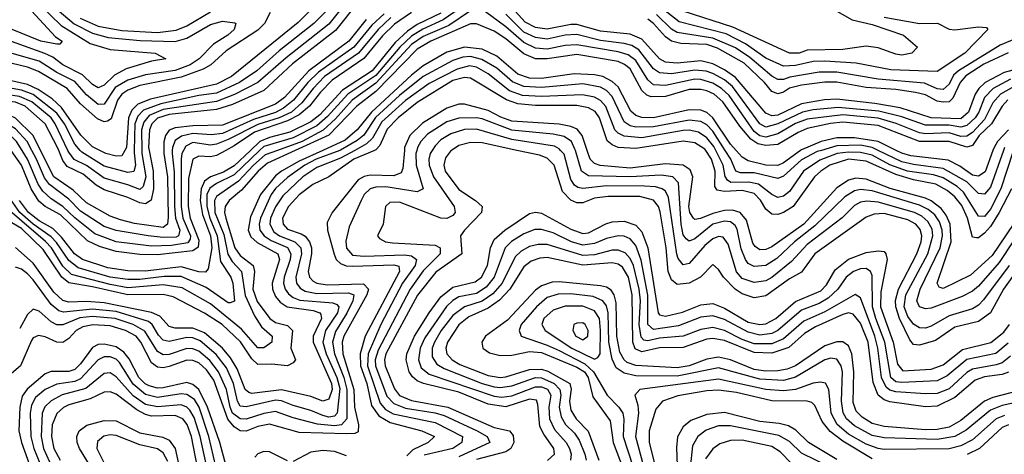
# Model space of a CAD drawing. Header units: inches. Extents: x 501365 to 657855, y 482276 to 547543.
# Tile 428 of 656: x 564884 to 568217, y 528970 to 530443. Entities that reach past the tile are written whole.
import ezdxf

# ---------------------------------------------------------------- set-up
doc = ezdxf.new("R2010")
doc.units = ezdxf.units.IN
doc.header["$MEASUREMENT"] = 0
doc.layers.add('A5562', color=7, linetype='Continuous')
doc.layers.add('A5563', color=7, linetype='Continuous')

msp = doc.modelspace()

# ---------------------------------------------------------------- linework, layer by layer
at = {"layer": 'A5562', "color": 5}
for points, elevation in [([(565816.9, 530000), (565723, 529957), (565691.3, 529930), (565634.5, 529865.5), (565592.9, 529830), (565579.9, 529810), (565577, 529790), (565581.4, 529770), (565612.1, 529670), (565630, 529643.5), (565674.4, 529610), (565678.5, 529590), (565673.6, 529530), (565687.4, 529487.4), (565730.1, 529430), (565750, 529416.3), (565790, 529406.9), (565807.6, 529390), (565801.9, 529330), (565817.6, 529290), (565810, 529279.9), (565790, 529270), (565735.9, 529275.9), (565690, 529274.1), (565670, 529294.1), (565631, 529351), (565569.7, 529409.7), (565510, 529448.9), (565403.6, 529503.6), (565370, 529511.3), (565250, 529510.1), (565130, 529538.1), (565050, 529551.1), (565026.5, 529570), (564963.8, 529663.8), (564890, 529734.8), (564810, 529782.1)], 2880), ([(565756.8, 530000), (565715.1, 529984.9), (565675.4, 529950), (565624.6, 529895.4), (565550, 529843.6), (565543.3, 529830), (565544.4, 529790), (565574.7, 529714.7), (565588.3, 529648.3), (565603.2, 529623.2), (565635.1, 529590), (565647.7, 529507.7), (565678.8, 529438.8), (565702.2, 529402.2), (565738.4, 529370), (565737.5, 529350), (565710, 529330.8), (565690, 529330.7), (565634.7, 529394.7), (565530, 529479.6), (565433.8, 529533.8), (565370, 529543.9), (565250, 529534.7), (565190, 529545.3), (565059.7, 529579.7), (565030, 529607.5), (564991.2, 529670), (564971.6, 529691.6), (564810, 529828.7)], 2860), ([(565696, 530000), (565610, 529916.9), (565550, 529888.3), (565527.7, 529872.3), (565517.8, 529850), (565517.7, 529810), (565527.7, 529770), (565552.2, 529710), (565563.1, 529623.1), (565598.5, 529570), (565605, 529550), (565610.6, 529489.4), (565596.3, 529483.7), (565590, 529483.7), (565515.4, 529535.4), (565430, 529573.2), (565373, 529573), (565290, 529562.2), (565250, 529562.3), (565190, 529570.4), (565082.3, 529602.3), (565050, 529626.3), (565008.1, 529688.1), (564990, 529707.6), (564930, 529749.6), (564884.4, 529790), (564828.5, 529868.5)], 2840), ([(566085.2, 530000), (566015, 529970), (565930, 529910.2), (565876, 529884), (565830, 529848.9), (565793.5, 529810), (565774, 529770), (565775.6, 529750), (565790, 529733.3), (565836.7, 529716.7), (565850, 529708.8), (565864.8, 529690), (565871.7, 529670), (565871.9, 529650), (565860.8, 529590), (565865, 529570), (565877.3, 529557.3), (565890, 529549.7), (565924.9, 529544.9), (566048.2, 529548.2), (566064.6, 529530), (566058.9, 529510), (565981.4, 529370), (565976.1, 529350), (565978.1, 529310), (566015, 529190), (566017.1, 529130), (566030.4, 529069.6), (566030, 529045.9), (566018.9, 529041.1), (565990, 529039.7), (565830, 529044.3), (565730, 529072.5), (565690, 529064.8), (565650, 529048.6), (565630, 529049.7), (565610, 529062.7), (565589, 529089), (565540.8, 529220.8), (565516.2, 529256.2), (565490, 529279.5), (565470, 529288.4), (565450, 529289.2), (565390, 529267.3), (565370, 529262.8), (565350, 529265), (565330, 529279.9), (565294.3, 529350), (565278.4, 529370), (565242.5, 529390), (565190, 529405.3), (565131.3, 529408.7), (565097.6, 529402.4), (565074.5, 529390), (565050, 529362.6), (565030, 529349), (565010, 529350.5), (564970, 529368.6), (564947.1, 529372.9), (564930, 529364.9), (564924, 529356), (564886.9, 529270), (564840.5, 529230)], 2980), ([(565581.6, 530000), (565550, 529982.5), (565530, 529978), (565490, 529980.1), (565470, 529970), (565454.9, 529905.1), (565454, 529810), (565461.3, 529770), (565490, 529696.1), (565487.7, 529672.3), (565470, 529659.7), (565350, 529646.4), (565290, 529647.2), (565210, 529657.4), (565154.5, 529674.5), (565113.5, 529693.5), (565021.5, 529781.5), (564969.8, 529809.8), (564948.3, 529828.3), (564922.4, 529870), (564890, 529950), (564854.9, 530000)], 2780), ([(565910.3, 530000), (565830, 529963.6), (565770.5, 529930), (565750, 529913.4), (565699.5, 529850), (565665.1, 529774.9), (565657.4, 529730), (565666.7, 529706.7), (565687.9, 529687.9), (565758.3, 529650), (565763.2, 529630), (565738.5, 529550), (565739.5, 529530), (565750, 529504.3), (565765.6, 529485.6), (565789.9, 529469.9), (565877.3, 529457.3), (565900.1, 529450), (565903.3, 529443.3), (565905.3, 529430), (565877.3, 529370), (565877, 529350), (565939.2, 529210), (565941.5, 529190), (565930, 529157.1), (565910, 529149.9), (565870, 529166.5), (565770, 529188.3), (565670, 529176.2), (565660, 529180), (565646.7, 529190), (565619.6, 529259.6), (565597.2, 529297.2), (565570, 529330.2), (565510, 529381.4), (565470, 529397.1), (565410, 529397.2), (565390, 529403.3), (565357.8, 529437.8), (565330, 529451.1), (565170, 529483.4), (565110, 529488), (565050, 529485.9), (565030, 529491.1), (564999.3, 529519.3), (564930, 529617.9), (564870, 529670.6)], 2920), ([(565967.9, 530000), (565887.2, 529970), (565849.6, 529950), (565790, 529908.3), (565750, 529870.6), (565735.2, 529850), (565699.5, 529770), (565695.1, 529750), (565697.1, 529730), (565711, 529711), (565734.8, 529694.8), (565790.4, 529670.4), (565802, 529650), (565799.4, 529630), (565779.2, 529570), (565777.3, 529550), (565782.1, 529530), (565793.5, 529513.5), (565810, 529501.2), (565832.6, 529492.6), (565943.7, 529483.7), (565957.8, 529477.8), (565963.9, 529470), (565959.3, 529450), (565918.7, 529390), (565910.5, 529350), (565921.4, 529310), (565957.8, 529230), (565967.2, 529192.8), (565959, 529110), (565950, 529098.8), (565930, 529096.4), (565910, 529101.5), (565870, 529118.9), (565810, 529134.9), (565770, 529151.1), (565750, 529153.1), (565650, 529131.1), (565630, 529133.4), (565621, 529150), (565607.7, 529210), (565583.5, 529263.5), (565548.8, 529308.8), (565494.9, 529354.9), (565470, 529364.6), (565450, 529365.6), (565390, 529352.2), (565370, 529357.1), (565354, 529374), (565332.3, 529410), (565319.6, 529419.6), (565210, 529453.7), (565130, 529462.2), (565032.1, 529452.1), (565016.1, 529456.1), (564990, 529477.5), (564930, 529561.4), (564910, 529581.9), (564890, 529597.4), (564870, 529604)], 2940), ([(565665.4, 530000), (565610, 529947.5), (565574.1, 529925.9), (565529.5, 529910.5), (565510, 529895.3), (565498.5, 529870), (565494.7, 529830), (565503.1, 529783.1), (565529.3, 529710), (565533.8, 529670), (565521.8, 529598.2), (565512.5, 529587.4), (565490, 529588.1), (565430, 529605.8), (565310, 529591.1), (565250, 529591.3), (565182.3, 529602.3), (565096.6, 529630), (565069.1, 529649.1), (565025.9, 529705.9), (564995.7, 529735.7), (564950, 529761.3), (564913.2, 529790), (564883.4, 529830)], 2820), ([(566017.9, 530000), (565970, 529973.6), (565890, 529942), (565842.9, 529910), (565774.2, 529845.8), (565750, 529808.2), (565733.3, 529770), (565730.8, 529750), (565743.8, 529723.8), (565763.6, 529710), (565815.8, 529690), (565835.8, 529670), (565837.8, 529650), (565818.5, 529570), (565821, 529550), (565832.8, 529532.8), (565850, 529523.2), (565890, 529514.6), (565996.8, 529516.8), (566015.3, 529510), (566011.2, 529490), (565991.7, 529448.3), (565953.2, 529386.8), (565942.9, 529350), (565949.5, 529310), (565981.3, 529230), (565991, 529190), (565991.5, 529090), (565973.5, 529070), (565950, 529066.6), (565891.7, 529071.7), (565810, 529093.4), (565750, 529114.9), (565710, 529108.1), (565650, 529089.6), (565630, 529090.1), (565604.2, 529110), (565596, 529130), (565584.1, 529190), (565557.4, 529250), (565527.7, 529287.7), (565490, 529319.4), (565470, 529328), (565450, 529328.8), (565390, 529307.8), (565370, 529307.1), (565350, 529318.1), (565307.1, 529387.1), (565268.3, 529410), (565206.6, 529430), (565130, 529436.8), (565087.3, 529432.7), (565030, 529409.2), (565010, 529408.8), (564990, 529419), (564950, 529455.3), (564930, 529461.9), (564910, 529443.6), (564883.8, 529396.2)], 2960), ([(565438, 530000), (565432.4, 529990), (565430.5, 529970), (565430.8, 529810), (565436.2, 529770), (565462.3, 529710), (565460.7, 529699.3), (565453.2, 529686.8), (565397.9, 529677.9), (565330, 529676), (565210, 529690.5), (565137.7, 529717.7), (565070, 529771.3), (565030.3, 529810.3), (564990, 529836.1), (564962.2, 529862.2), (564946, 529886), (564910.2, 529970.2), (564891.9, 530000)], 2760), ([(565400.5, 530000), (565400, 529990), (565406.5, 529926.5), (565407.8, 529810), (565411.4, 529770), (565426.4, 529730), (565421.8, 529710), (565413.6, 529706.4), (565370, 529704.6), (565319.2, 529710), (565210, 529728), (565170, 529742), (565090, 529794.5), (565050, 529834.8), (564984.4, 529884.4), (564967.5, 529907.5), (564941.3, 529970), (564925.1, 530000)], 2740), ([(565371.8, 530000), (565371.9, 529990), (565384.5, 529910), (565386.4, 529773.6), (565384.6, 529750), (565370, 529738.5), (565272.1, 529752.1), (565224.8, 529764.8), (565190, 529777.5), (565110, 529822), (565065.4, 529865.4), (564999.1, 529910), (564954.6, 530000)], 2720), ([(565321.8, 530000), (565335.3, 529930), (565336.8, 529870), (565328.9, 529831.1), (565310, 529819.3), (565290, 529822.1), (565250, 529840.2), (565170, 529866.3), (565142.5, 529882.5), (565099, 529919), (565045.1, 529945.1), (565030, 529965.9), (565016.1, 530000)], 2680), ([(565297, 530000), (565297.1, 529990), (565310.7, 529910), (565302.2, 529877.8), (565290, 529867.2), (565250, 529883.6), (565170, 529905.4), (565110, 529948.5), (565068.7, 529968.7), (565050, 529993.5), (565046.9, 530000)], 2660), ([(565271.6, 530000), (565271.4, 529991.4), (565275.5, 529950), (565270, 529928.6), (565250, 529924.9), (565170, 529946.6), (565094, 529994), (565088.6, 530000)], 2640), ([(565239.7, 530000), (565230, 529982.1), (565210, 529980.4), (565175.7, 529990), (565155.2, 530000)], 2620), ([(566186.1, 530000), (566180.9, 529939.1), (566175.7, 529924.3), (566150, 529914.1), (566070, 529916.2), (566050, 529911.8), (566030, 529900.5), (565941.7, 529790), (565924.7, 529755.3), (565925.9, 529730), (565947.9, 529647.9), (565955.4, 529630), (565970, 529616.4), (565988.9, 529608.9), (566010, 529607.1), (566150, 529612.7), (566167.3, 529607.3), (566169.5, 529590), (566053.7, 529370), (566036.2, 529310), (566038, 529270), (566058.9, 529210), (566075.4, 529135.4), (566100.2, 529100.2), (566138.3, 529078.3), (566244.8, 529050), (566288.1, 529030), (566266.8, 529010), (566214.5, 528985.5), (566194.8, 528965.3)], 3020), ([(566227.8, 530000), (566224.9, 529990), (566225.5, 529950), (566250, 529869.7), (566230, 529859.2), (566123.7, 529876.3), (566090, 529875.8), (566070, 529869.5), (566050.1, 529850), (566039.7, 529830), (565999.3, 529740.7), (565987.6, 529692.4), (565990, 529668.9), (566010, 529645.3), (566050, 529641.2), (566186.2, 529646.2), (566210, 529642.4), (566226.8, 529630), (566222.4, 529610), (566180.2, 529550), (566106.9, 529410), (566064, 529310), (566061.8, 529270), (566103.8, 529143.8), (566122.1, 529122.1), (566147.7, 529107.7), (566290, 529077.4), (566382.7, 529030), (566380.3, 529010), (566350.1, 528990), (566252.9, 528967.1)], 3040), ([(566280, 530000), (566273.7, 529990), (566268.6, 529970), (566269.6, 529950), (566285.2, 529910), (566355, 529810), (566358.5, 529790), (566350, 529779.3), (566330, 529769.3), (566309.3, 529770.7), (566170, 529824.6), (566137.1, 529822.9), (566122.6, 529810), (566114.2, 529750), (566095.5, 529710), (566101.9, 529701.9), (566122, 529690), (566146.2, 529686.2), (566290, 529678.3), (566306.9, 529670), (566306.8, 529650), (566250, 529592), (566205.9, 529530), (566097.5, 529322.5), (566087, 529290), (566088.1, 529270), (566127.3, 529167.3), (566150, 529141.8), (566190, 529126), (566290, 529110.3), (566321.1, 529101.1), (566432.8, 529050), (566466.3, 529030), (566475.1, 529010), (566370, 528962)], 3060), ([(566345.5, 530000), (566342.2, 529997.8), (566325.1, 529974.9), (566319.6, 529950), (566324.6, 529930), (566370, 529867), (566427, 529830), (566449.5, 529810), (566447.5, 529790), (566390.1, 529730), (566376.5, 529710), (566380.3, 529650), (566292.3, 529587.7), (566231, 529509), (566123.3, 529310), (566118.5, 529290), (566120.9, 529270), (566152.5, 529192.5), (566170, 529169.2), (566210, 529152.4), (566333.1, 529130), (566490, 529061.3), (566541.6, 529050), (566554.1, 529034.1), (566556.9, 529010), (566546.9, 528990), (566530, 528978.8), (566430, 528952.2)], 3080), ([(568270.9, 529609.1), (568213.9, 529530), (568170, 529450), (568130, 529420.1), (568050, 529400.8), (567983.8, 529356.2), (567930, 529340.1), (567910, 529342.4), (567897.8, 529357.8), (567862.7, 529430), (567849.5, 529470), (567849, 529491.1), (567859.3, 529530), (567920.7, 529650), (567935.8, 529690), (567937.8, 529710), (567932.1, 529732.1), (567917.8, 529750), (567890, 529765), (567810, 529786.1), (567776.1, 529783.9), (567750, 529774), (567576.2, 529650), (567530, 529587.8), (567490, 529564.7), (567410, 529507.4), (567370, 529500.4), (567330, 529513.8), (567306, 529530), (567266.3, 529570), (567250, 529595.9), (567230, 529613.3), (567188.4, 529570), (567150.1, 529550), (567110, 529545.9), (567090, 529560.9), (567079.2, 529590), (567072.2, 529670), (567052, 529792), (567046.1, 529810), (567030, 529831), (566983.4, 529843.4), (566876.2, 529843.8), (566830, 529837.7), (566790, 529822.5), (566770, 529821.9), (566750, 529831.4), (566720.9, 529860.9), (566693.1, 529950), (566670, 529973.8), (566643.3, 529983.3), (566566.4, 530000)], 3080), ([(568233.7, 529610), (568146.4, 529493.6), (568130, 529475.6), (568110, 529462.5), (568030, 529439.1), (567970, 529404.4), (567950, 529397.9), (567930, 529398.6), (567910, 529410.9), (567890, 529436.8), (567877.8, 529470), (567883.8, 529510), (567958.1, 529650), (567975.3, 529710), (567972.6, 529732.6), (567958.7, 529758.7), (567937.5, 529777.5), (567912.6, 529790), (567790, 529824.5), (567752.1, 529827.9), (567730, 529824.2), (567710, 529813.7), (567668.1, 529771.9), (567550, 529680.6), (567496.9, 529623.1), (567430, 529568.9), (567410, 529558.4), (567370, 529551.8), (567330, 529565.4), (567310, 529588.7), (567282.3, 529682.3), (567265.4, 529705.4), (567250, 529708.6), (567230, 529700.1), (567202.8, 529677.2), (567150, 529616.5), (567130, 529611.9), (567113.5, 529633.5), (567108.6, 529648.6), (567080.1, 529840.1), (567070, 529861.5), (567058.3, 529870), (567036.5, 529876.5), (566998.9, 529878.9), (566870, 529879.6), (566790, 529870.6), (566773.9, 529873.9), (566762.2, 529882.2), (566750, 529901.1), (566726.7, 529986.7), (566715, 530000)], 3060), ([(568298.7, 529770), (568199.5, 529620.5), (568130, 529539.9), (568110, 529522.6), (568075, 529505), (567970, 529465.3), (567950, 529462.9), (567930, 529469.5), (567921.2, 529490), (567932.1, 529530), (568000.3, 529670), (568007.6, 529710), (568006.5, 529730), (567997.8, 529757.8), (567981.6, 529781.6), (567959.8, 529799.8), (567930, 529814.3), (567770, 529863.2), (567730, 529867.7), (567710, 529863.3), (567677.4, 529842.6), (567576.2, 529743.8), (567506.3, 529690), (567446.9, 529633.1), (567410, 529610.2), (567370, 529606.2), (567350, 529616.8), (567340.8, 529630), (567326.8, 529666.8), (567313.1, 529733.1), (567306, 529746), (567290, 529757.8), (567270, 529760.6), (567230.1, 529750), (567170, 529700.4), (567150, 529691.9), (567140.2, 529700.2), (567130, 529713.8), (567123.2, 529750), (567114.3, 529890), (567094.7, 529910), (567055.8, 529915.8), (566950, 529910.3), (566810, 529914), (566786.2, 529930), (566764.9, 530000)], 3040), ([(568272.9, 529787.1), (568176, 529644), (568102.3, 529577.7), (568010, 529532.4), (567996.2, 529536.2), (567989.9, 529550), (568036.7, 529690), (568033.4, 529750), (568020.7, 529780.7), (568003.6, 529803.6), (567970, 529829.1), (567950, 529837.6), (567830.6, 529870.6), (567750, 529902.9), (567714.6, 529905.4), (567690, 529899.6), (567650, 529873.4), (567538.7, 529750), (567430, 529672.7), (567410, 529663.6), (567390, 529663.5), (567374, 529674), (567365.9, 529685.9), (567344, 529764), (567323.2, 529790), (567297.4, 529797.4), (567270, 529796.4), (567230, 529786.2), (567189, 529769), (567170, 529766.1), (567165.1, 529770), (567152.5, 529790), (567149.3, 529810), (567162.3, 529910), (567153.6, 529933.6), (567130, 529949.7), (567070, 529953.9), (566950, 529939.8), (566849.2, 529949.2), (566830, 529955.4), (566814.8, 529970), (566804.7, 530000)], 3020), ([(568241.7, 529870), (568199.3, 529790), (568170, 529741.7), (568150, 529719.1), (568130, 529703.6), (568123.4, 529703.4), (568110, 529705.9), (568092.5, 529770), (568072.9, 529812.9), (568050, 529843), (568024, 529864), (567985.2, 529885.2), (567910, 529899.7), (567850, 529918.7), (567750, 529963.5), (567690, 529970), (567626.2, 529950), (567595.5, 529930), (567575.1, 529910), (567501.9, 529810), (567470, 529789.5), (567450, 529783), (567430, 529783.5), (567410, 529800.3), (567391.7, 529831.7), (567370, 529854), (567330, 529863.6), (567270, 529860.2), (567244.7, 529864.7), (567237.7, 529877.7), (567238.6, 529930), (567226.1, 529970), (567206.3, 530000)], 2980), ([(568246.4, 529993.6), (568205.9, 529870), (568170, 529801.3), (568150, 529775.8), (568130, 529777.1), (568078.9, 529858.9), (568057.5, 529877.5), (568010, 529907), (567977.7, 529917.7), (567889.9, 529930), (567830, 529951.4), (567770, 529983.3), (567730, 529993.3), (567690, 529994.4), (567650.9, 529989.1), (567592.9, 529967.1), (567537.3, 529930), (567490, 529860.6), (567470, 529844.9), (567450, 529840.6), (567430, 529850.6), (567385.5, 529885.5), (567352, 529892), (567291, 529891), (567279.5, 529899.5), (567271.8, 529911.8), (567265.1, 529950), (567240.3, 530000)], 2960), ([(567598.4, 530000), (567584.1, 529995.9), (567530, 529968), (567470, 529913.1), (567450, 529904.6), (567370, 529923.4), (567324.1, 529924.1), (567308.5, 529930), (567291.6, 529970), (567272.3, 530000)], 2940), ([(567527.6, 530000), (567470, 529958), (567450, 529948.6), (567410, 529950), (567350, 529965.1), (567330, 529976.6), (567309.1, 530000)], 2920), ([(568214.2, 530000), (568170, 529874.9), (568150, 529851.1), (568130, 529854.3), (568090, 529893.7), (568010, 529939.2), (567910, 529951.9), (567870, 529961.4), (567790.5, 530000)], 2940), ([(568178.8, 530000), (568152.8, 529927.2), (568130, 529912.8), (568110, 529916.3), (568066.4, 529946.4), (568026.9, 529966.9), (567901.1, 529981.1), (567870, 529990.3), (567850.7, 530000)], 2920), ([(566670.8, 528949.2), (566693.9, 528970), (566692.6, 528990), (566658, 529038), (566644.6, 529064.6), (566638.5, 529138.5), (566633.2, 529153.2), (566610, 529156.6), (566530, 529130.4), (566470, 529140.4), (566370, 529180.4), (566251.3, 529210), (566230, 529219.3), (566213.1, 529233.1), (566202.3, 529250), (566192.1, 529290), (566194.7, 529310), (566220.6, 529370), (566270.3, 529449.7), (566310, 529503.6), (566350, 529536.3), (566425.3, 529554.7), (566447, 529570), (566468.1, 529610), (566477.5, 529670), (566490, 529697.5), (566526.1, 529730), (566610, 529786.1), (566630, 529790.9), (566650, 529787.2), (566750, 529732.8), (566790, 529718.8), (566810, 529721.1), (566868.4, 529751.6), (566890, 529757.6), (566930, 529759.7), (566970, 529746.7), (566990, 529724.1), (567010.1, 529670.1), (567045.8, 529450), (567050, 529442.7), (567070, 529438.4), (567127.7, 529452.3), (567190, 529476.2), (567230, 529481.6), (567270, 529464.8), (567350, 529418.2), (567390, 529410), (567410, 529412.5), (567443.8, 529430), (567510, 529488.4), (567595.9, 529524.1), (567615.1, 529544.9), (567644.7, 529595.3), (567690, 529631.2), (567750, 529653.7), (567790, 529659.4), (567810, 529657.1), (567816.6, 529650), (567820.4, 529630), (567798.9, 529521.1), (567798.3, 529470), (567840.5, 529350), (567855, 529275), (567873.4, 529253.4), (567970, 529258.8), (568010, 529273.6), (568075.1, 529324.9), (568171.5, 529348.5), (568215.7, 529384.3), (568235, 529410)], 3120), ([(568230, 529346.5), (568188.1, 529311.9), (568090, 529291.4), (568024.1, 529235.9), (567990, 529218.6), (567870, 529213.2), (567850, 529215.8), (567833.2, 529230), (567812.6, 529350), (567781.8, 529430), (567771.3, 529470), (567770, 529576.4), (567763.9, 529590), (567750, 529599.3), (567730, 529599), (567707.1, 529590), (567682.3, 529570), (567653.9, 529530), (567621.1, 529498.9), (567590, 529480.6), (567530, 529458), (567450.3, 529389.7), (567430, 529379.4), (567390, 529374.3), (567350, 529383.5), (567270, 529427), (567230, 529439.2), (567190, 529434.3), (567114.3, 529405.7), (567030, 529393.5), (567010.2, 529410.2), (567010.3, 529509.7), (566987.6, 529627.6), (566970, 529677.7), (566950, 529700.2), (566930, 529708.9), (566910, 529710.9), (566870, 529701.7), (566830, 529684), (566790, 529678.3), (566751.8, 529690), (566690, 529721.1), (566650, 529732.3), (566628.3, 529731.7), (566590, 529717.6), (566548.6, 529691.4), (566527, 529670), (566489.8, 529570), (566463.5, 529536.5), (566430, 529515.2), (566370, 529503.4), (566350, 529491.8), (566328.5, 529471.5), (566255.3, 529364.7), (566239.9, 529330), (566233.6, 529290), (566243.3, 529263.3), (566270, 529241.8), (566490, 529166.8), (566515.8, 529164.2), (566550, 529168.5), (566630, 529198.2), (566650, 529198.4), (566670.6, 529190.6), (566682, 529170), (566675.4, 529130), (566677.5, 529090), (566694.6, 529054.6), (566733.7, 529010), (566745.4, 528990), (566751, 528970), (566748.8, 528950)], 3140), ([(568237.7, 529302.3), (568210, 529280.3), (568190, 529272.8), (568110, 529259.1), (568090, 529247.5), (568030, 529192), (567990, 529176.3), (567950, 529174.6), (567850, 529181.7), (567830, 529187.4), (567817.2, 529197.2), (567801.9, 529230), (567788.9, 529330), (567778.5, 529370), (567730, 529500.2), (567711.8, 529511.8), (567610, 529452.6), (567538.4, 529421.6), (567470, 529361.4), (567430, 529344.1), (567370, 529344.9), (567330, 529359.3), (567270, 529389.6), (567230, 529400.1), (567190, 529393.3), (567130, 529370.9), (567050, 529364), (567010, 529354.6), (566996.8, 529356.8), (566987.5, 529367.5), (566981.5, 529410), (566985.4, 529490), (566980.9, 529530), (566961.3, 529610), (566950, 529634.2), (566933.1, 529653.1), (566910, 529662.2), (566890, 529661.9), (566830, 529646.1), (566790, 529643.4), (566670, 529681.2), (566638.6, 529681.4), (566610, 529674.6), (566581.2, 529658.8), (566561.1, 529638.9), (566517, 529550), (566486.1, 529513.9), (566450, 529489.1), (566389.3, 529470), (566350, 529441), (566310.9, 529390), (566287.7, 529350), (566280, 529330), (566280.1, 529300.1), (566295.7, 529275.7), (566320.6, 529260.6), (566450, 529209.9), (566490, 529199), (566510, 529196.8), (566550, 529202.6), (566630, 529230.9), (566650, 529229.6), (566693.1, 529210), (566712.4, 529190), (566716, 529170), (566710.4, 529130), (566716.6, 529096.6), (566731.6, 529071.6), (566761.6, 529041.6), (566777.9, 529017.9), (566797, 528970), (566801.1, 528950)], 3160), ([(568231, 529248.9), (568210, 529240.4), (568150, 529232.3), (568118.5, 529221.5), (568050, 529162.1), (567990, 529133.7), (567950, 529131.3), (567830, 529147.7), (567810, 529154.7), (567790.1, 529170.1), (567773.7, 529213.7), (567756.3, 529350), (567730, 529414.4), (567705.1, 529445.1), (567690, 529449.5), (567670, 529444.4), (567578.1, 529401.9), (567541, 529379), (567487.5, 529332.5), (567430, 529312.3), (567370, 529315.2), (567270, 529355.5), (567230, 529362.5), (567210, 529359.8), (567130, 529331.8), (567050, 529330.6), (566990, 529317.7), (566967, 529327), (566959.2, 529350), (566956.9, 529510), (566944.4, 529570), (566924.3, 529604.3), (566910, 529614.7), (566890, 529619), (566790, 529610.6), (566670, 529637.3), (566645, 529635), (566615.6, 529624.4), (566590, 529605), (566543.1, 529530), (566508.1, 529491.9), (566470, 529465.2), (566404.3, 529435.7), (566371, 529409), (566331.8, 529350), (566326.9, 529330), (566330.4, 529310), (566347.7, 529290), (566374.4, 529274.4), (566470, 529236.9), (566510, 529230.5), (566530, 529232.1), (566610, 529257.8), (566650, 529258.9), (566671.8, 529251.8), (566746.8, 529210), (566750.9, 529190.9), (566745.6, 529150), (566750, 529119.5), (566768.2, 529090), (566808.3, 529048.3), (566843.9, 528950)], 3180), ([(568270, 529186.6), (568177.9, 529162.2), (568150, 529150.2), (568070, 529084.5), (568030, 529062.4), (567990, 529054.3), (567950, 529052.9), (567810, 529064.5), (567770, 529074.8), (567735.5, 529095.5), (567715.9, 529115.9), (567705.9, 529145.9), (567707.7, 529250), (567700.6, 529310), (567690, 529337.3), (567670, 529351.5), (567650, 529351.1), (567610, 529337.5), (567510, 529270), (567481.5, 529258.5), (567450, 529252.6), (567410, 529251.3), (567370, 529257.8), (567290, 529290.7), (567250, 529299.3), (567210, 529292), (567150, 529269.8), (567110, 529263.1), (566970, 529270.9), (566940.9, 529280.9), (566930.2, 529290.2), (566915.8, 529315.8), (566905.1, 529370), (566903, 529483), (566896.4, 529510), (566886.3, 529526.3), (566870, 529536.8), (566850, 529540.6), (566710, 529554.7), (566686.3, 529553.7), (566650, 529541), (566630, 529526.3), (566535.5, 529424.5), (566460.8, 529370), (566448.3, 529350), (566451.6, 529330), (566474.1, 529314.1), (566510, 529304.5), (566550, 529305.7), (566610, 529318.2), (566650, 529314.9), (566770, 529265.5), (566795.7, 529250), (566808.4, 529230), (566824.3, 529164.3), (566883.1, 529083.1), (566893, 529010), (566923.7, 528930)], 3220), ([(568287.3, 529152.7), (568210, 529134.9), (568170, 529119.5), (568088.5, 529051.5), (568049.5, 529030), (567990, 529020.5), (567810, 529025.8), (567770, 529034.2), (567710, 529066.2), (567682.8, 529090), (567671.1, 529111.1), (567666, 529150), (567669.2, 529249.2), (567664.3, 529270), (567650, 529292.6), (567630, 529295.7), (567610, 529290.5), (567510, 529231.2), (567470, 529220.7), (567390, 529224.6), (567250, 529263.2), (567110, 529234.7), (566970, 529236.3), (566930, 529244.7), (566903, 529263), (566890, 529292.3), (566878.4, 529350), (566875.8, 529450), (566870, 529473.5), (566858.3, 529490), (566825.1, 529505.1), (566750, 529513.9), (566706.7, 529513.3), (566670, 529501.1), (566633, 529470), (566581.8, 529410), (566575, 529390), (566581.1, 529370), (566670, 529340.2), (566710, 529321.9), (566796.8, 529276.8), (566826.7, 529250), (566872.9, 529170), (566912.5, 529130), (566925.5, 529110), (566929.6, 529089.6), (566927.3, 529030), (566959.2, 528930)], 3240), ([(565582.6, 528930), (565561.3, 529010), (565520.1, 529130), (565490, 529189.7), (565470, 529206.5), (565450, 529212.9), (565370, 529195.5), (565350, 529194.7), (565322.2, 529202.2), (565308.9, 529208.9), (565287.5, 529230), (565253.9, 529293.9), (565236.6, 529316.6), (565210, 529334.4), (565170, 529343.5), (565150, 529341.9), (565130, 529331.8), (565090, 529276.9), (565070, 529257.8), (565050, 529251), (564990, 529250.5), (564970, 529242.6), (564909, 529191), (564892.5, 529167.5), (564884.4, 529130), (564881, 529050), (564890.4, 529010), (564925.6, 528910)], 3020), ([(565555.2, 528895.2), (565523.7, 529030), (565491.4, 529130), (565475.4, 529155.4), (565450, 529173), (565430, 529174.7), (565350, 529162.1), (565310, 529173.1), (565268.3, 529208.3), (565221.3, 529281.3), (565210, 529292), (565190, 529300.4), (565170, 529299.9), (565150, 529290.2), (565090, 529225.4), (565070, 529216.6), (565010, 529208), (564970.5, 529189.5), (564937.9, 529162.1), (564923.9, 529136.1), (564919.8, 529110), (564921.9, 529030), (564932, 528990), (564972.8, 528890)], 3040), ([(565529.9, 528869.9), (565494.8, 529030), (565474.5, 529094.5), (565459.6, 529119.6), (565450, 529129.9), (565430, 529137.4), (565350, 529130.6), (565310, 529138.4), (565268.2, 529168.2), (565210, 529232.7), (565190, 529245.9), (565170, 529244.1), (565107.4, 529192.6), (565028.1, 529171.9), (564990, 529151.8), (564969.1, 529130.9), (564960.2, 529110), (564957, 529030), (564964.6, 528990), (564984.8, 528944.8)], 3060), ([(568218.3, 529101.7), (568189.4, 529090.6), (568110, 529019.6), (568070, 528998.5), (568030, 528988.8), (567810, 528986.4), (567790, 528989.4), (567750, 529004.8), (567690, 529038.4), (567651.3, 529071.3), (567630.8, 529110), (567622.7, 529190), (567611.3, 529211.3), (567595.1, 529215.1), (567570, 529211.4), (567510, 529190.2), (567470, 529185.4), (567410, 529189.6), (567250, 529224.9), (566983.6, 529190), (566965.9, 529170), (566976.3, 529136.3), (566978.4, 529110), (566968.8, 529030), (566995.6, 528930)], 3260), ([(565492.6, 528890), (565465.8, 529030), (565450.6, 529070.6), (565435.6, 529090), (565410, 529101.6), (565330, 529099.8), (565310, 529104.6), (565280.8, 529120.8), (565210, 529174.1), (565190, 529182), (565170, 529180.5), (565121.9, 529158.1), (565050, 529137.6), (565031.8, 529128.2), (565010, 529107.9), (564994.3, 529070), (564991.5, 529030), (564999.3, 528990), (565021.3, 528950)], 3080), ([(567770, 528955), (567670, 529014.3), (567627.5, 529047.5), (567600.7, 529080.7), (567575.4, 529135.4), (567565.4, 529145.4), (567550.2, 529150.2), (567430, 529151), (567310, 529179.4), (567250, 529187.6), (567210, 529185.2), (567112.1, 529167.9), (567060.1, 529150), (567036.9, 529123.1), (567014.8, 529050), (567015, 529010), (567034.6, 528930)], 3280), ([(567650, 528952.3), (567554.2, 529010), (567511.9, 529051.9), (567487, 529067), (567454.9, 529074.9), (567390, 529081.7), (567270, 529111.7), (567210, 529105.1), (567155.5, 529084.5), (567130, 529063.4), (567111.2, 529028.8), (567107, 528993), (567111.5, 528870)], 3320), ([(565159.8, 528870), (565086.5, 528990), (565078.5, 529010), (565077.6, 529030), (565085.7, 529050), (565111.1, 529068.9), (565170, 529084.7), (565210, 529083), (565290, 529042.8), (565368.5, 529028.5), (565390, 529018.5), (565410.1, 528990), (565440.5, 528850)], 3120), ([(567630, 528925.6), (567530, 528974), (567490, 529013.5), (567454.3, 529034.3), (567290, 529067.1), (567250, 529066.4), (567207.7, 529052.3), (567179.2, 529030), (567161.3, 528998.7), (567145.2, 528850)], 3340), ([(568231.4, 529070), (568210, 529060.4), (568132.7, 528990), (568091.1, 528968.9)], 3280), ([(565385.3, 528945.3), (565370, 528974.5), (565350, 528988.1), (565290, 529002.4), (565210, 529034.3), (565190, 529036), (565168.5, 529031.5), (565146.9, 529013.1), (565145.2, 528990), (565205.3, 528870)], 3140), ([(567498.1, 528938.1), (567458.5, 528978.6), (567430, 528996.2), (567330, 529017.8), (567290, 529017), (567254.4, 529005.6), (567230, 528988.5), (567205.5, 528954.5)], 3360), ([(565790, 528947.4), (565730, 528978.9), (565710, 528979.9), (565690, 528971.7), (565679.6, 528960.4)], 3020), ([(565990, 528964.5), (565950, 528979.7), (565910, 528983), (565870, 528977.4), (565810, 528945.8)], 3020)]:
    msp.add_lwpolyline(points, dxfattribs=dict(at, elevation=elevation))
for points, elevation in [([(566730, 529472.6), (566690, 529459), (566657.8, 529430), (566651.3, 529410), (566663.3, 529390), (566753.4, 529330), (566830, 529292.7), (566841.6, 529298.4), (566849, 529311), (566850.1, 529390), (566846.8, 529430), (566830, 529456.8), (566790, 529471.6)], 3260), ([(566790, 529415.8), (566770, 529415), (566760.2, 529410), (566756.3, 529390), (566766.8, 529370), (566790, 529357.5), (566807, 529370), (566808.5, 529390), (566798.4, 529410)], 3280)]:
    msp.add_lwpolyline(points, close=True, dxfattribs=dict(at, elevation=elevation))
at = {"layer": 'A5563', "color": 5}
for points, elevation in [([(565966.2, 530573.8), (565827.1, 530432.9), (565600.8, 530250), (565550, 530224.6), (565326.7, 530173.3), (565283.6, 530156.4), (565263.9, 530136.1), (565252.2, 530110), (565245.1, 530010), (565239.7, 530000)], 2620), ([(564916.1, 530530), (565023.7, 530423.7), (565122.1, 530362.1), (565190, 530342), (565342.8, 530330), (565378.7, 530310), (565330, 530302), (565243.8, 530276.2), (565204.5, 530255.5), (565170, 530221.3), (565150, 530212), (565130, 530223.7), (565096.2, 530256.2), (565030.3, 530290), (564995.6, 530315.6), (564968.9, 530328.9), (564732.8, 530412.8)], 2540), ([(566010.9, 530530), (565930, 530427.7), (565786, 530314), (565690, 530229.8), (565610.7, 530189.3), (565550, 530165.7), (565370, 530138.6), (565321.7, 530118.3), (565303.8, 530096.2), (565296.7, 530070), (565297, 530000)], 2660), ([(566033.2, 530506.8), (565953.2, 530406.8), (565806.9, 530293.1), (565710, 530202.9), (565603.9, 530156.1), (565550, 530138.1), (565390, 530121.6), (565350, 530109.1), (565330.9, 530090), (565323.4, 530070), (565319.8, 530010), (565321.8, 530000)], 2680), ([(567600.4, 530500.4), (567702.5, 530442.5), (567770, 530426.1), (567875.7, 530390), (567923.1, 530350), (567904, 530330), (567870, 530323.2), (567850, 530325.6), (567790, 530347.9), (567750, 530353.3), (567670, 530342.3), (567550, 530339.6), (567522.7, 530330), (567490, 530329), (567297.7, 530417.7), (567130, 530471.3)], 2720), ([(564910, 530487.4), (565004.8, 530384.8), (565027.2, 530370), (565019.7, 530360.3), (565010, 530360.2), (564955.1, 530370), (564852.5, 530412.5), (564710, 530446.3)], 2520), ([(565732.2, 530467.8), (565712.3, 530430), (565690, 530407.1), (565582.3, 530337.7), (565530.7, 530290), (565504.6, 530275.4), (565430, 530247.9), (565290, 530219.5), (565250, 530203.7), (565229.9, 530190.1), (565214.4, 530170), (565193.4, 530106.6), (565181.2, 530098.8), (565170, 530097.1), (565146.7, 530106.7), (565090, 530157.9), (565044.1, 530210), (564947.6, 530267.6), (564910, 530281.7), (564830, 530301.6)], 2580), ([(564995.9, 530490), (565068.5, 530428.5), (565130, 530396.8), (565183.1, 530383.1), (565291.9, 530371.9), (565410, 530369.6), (565450, 530380.8), (565530, 530427.1), (565570, 530438.5), (565612.6, 530432.6), (565615.8, 530430), (565609.5, 530410), (565588.4, 530390), (565540.3, 530359.7), (565491.3, 530310), (565460.7, 530290), (565410, 530271), (565310, 530255.9), (565250, 530238), (565207.1, 530212.9), (565170, 530156.6), (565150, 530155.2), (565110, 530187.8), (565070, 530233.5), (565010, 530263.6), (564950, 530302.6), (564850.7, 530330.7)], 2560), ([(565088.3, 530448.3), (565150, 530420.6), (565230, 530406.2), (565350, 530399.9), (565413.1, 530406.9), (565450, 530421.7), (565530, 530469.3)], 2580), ([(565930, 530480.4), (565879.8, 530430), (565762.3, 530337.7), (565686.4, 530270), (565628.2, 530230), (565550, 530194.2), (565490, 530185.8), (565361.9, 530158.1), (565303.2, 530136.8), (565283.6, 530116.4), (565273.3, 530090), (565271.6, 530000)], 2640), ([(566117.2, 530462.8), (566075.5, 530424.5), (566014.8, 530350), (565895.4, 530264.6), (565859.1, 530230), (565810.8, 530170), (565777.3, 530142.7), (565750, 530128.8), (565675.5, 530104.5), (565570, 530057.3), (565533.1, 530053.1), (565470, 530057.8), (565431.3, 530048.7), (565410, 530033.4), (565401, 530010), (565400.5, 530000)], 2740), ([(566210, 530466.9), (566152.5, 530427.5), (566112, 530388), (566049, 530311), (565941.8, 530238.2), (565902.4, 530197.6), (565865, 530150), (565830, 530121), (565790, 530099.9), (565678.6, 530061.4), (565610, 530015.8), (565581.6, 530000)], 2780), ([(566310, 530465), (566230, 530426.4), (566196.2, 530403.8), (566154.6, 530365.4), (566076.9, 530270), (565976.4, 530203.6), (565899.5, 530120.5), (565870, 530096.4), (565797.9, 530062.1), (565730, 530043.9), (565697.1, 530030), (565665.4, 530000)], 2820), ([(566390, 530491.9), (566317.8, 530442.2), (566248.9, 530411.1), (566210, 530387.2), (566170.2, 530350), (566090, 530254.1), (565995, 530190), (565925.6, 530114.4), (565890, 530083.4), (565810, 530042.5), (565710, 530013.5), (565696, 530000)], 2840), ([(566410, 530472.5), (566336.5, 530423.5), (566250, 530385.5), (566210, 530358.5), (566090, 530227.8), (566009.3, 530170.7), (565952.6, 530107.4), (565911.1, 530068.9), (565839.9, 530030), (565756.8, 530000)], 2860), ([(568258.5, 530221.5), (568204.7, 530190), (568178.6, 530161.4), (568150, 530104.3), (568110, 530060.7), (568090, 530047.9), (568070, 530047.2), (568030, 530059.3), (567950, 530056.2), (567930, 530059.4), (567851.1, 530091.1), (567790, 530108.7), (567670, 530120.6), (567550, 530105.6), (567510, 530090.6), (567450, 530055.6), (567410, 530045), (567390, 530049.3), (567370, 530064.3), (567285.8, 530185.8), (567260.2, 530210), (567230, 530227.8), (567190, 530239.9), (567170, 530241.2), (567070, 530220.1), (567030, 530222.5), (567010, 530238.9), (566970, 530304.5), (566943.4, 530323.4), (566910, 530334.1), (566770, 530358), (566730, 530355.7), (566670, 530343.2), (566630, 530345.9), (566590, 530365.1), (566530, 530418.3), (566460.5, 530470)], 2860), ([(568238.3, 530241.7), (568179.4, 530210), (568150, 530179.1), (568131.2, 530130), (568118.6, 530110), (568090, 530084.6), (568070, 530078.9), (568030, 530085.5), (567950, 530085.7), (567870, 530114.1), (567792.4, 530132.4), (567654.3, 530145.7), (567570, 530138), (567533.7, 530130), (567450, 530089.5), (567410, 530078.6), (567389.6, 530089.6), (567296.6, 530216.6), (567270, 530239), (567230, 530260.8), (567208.2, 530268.2), (567170, 530272.1), (567090, 530259.7), (567050, 530262.6), (567030, 530276.4), (566980.3, 530340.3), (566955.7, 530355.7), (566930, 530362.8), (566850, 530373), (566770, 530392.4), (566730, 530390), (566670, 530376.9), (566630, 530382.9), (566590, 530401.1), (566530, 530462)], 2840), ([(568330, 530294.7), (568216.1, 530263.9), (568152.2, 530230), (568131.4, 530210), (568119, 530190), (568096.3, 530130), (568070, 530106.8), (567970, 530110.9), (567864.5, 530144.5), (567779.2, 530159.2), (567650, 530173.4), (567608.5, 530171.5), (567530, 530157.3), (567450, 530119.4), (567430, 530116.6), (567410, 530125.7), (567306.9, 530246.9), (567270, 530273.2), (567230, 530293.7), (567190, 530303.4), (567110, 530296.1), (567070, 530299.2), (567049.8, 530309.8), (566990, 530377.1), (566950, 530393.4), (566850, 530403.6), (566770, 530426.4), (566750, 530426.9), (566670, 530411.3), (566630, 530416.5), (566594.8, 530434.8), (566550, 530484.3)], 2820), ([(568259.7, 530380.3), (568203.3, 530356.7), (568061.6, 530270), (568045.5, 530254.5), (568030, 530224.5), (568010, 530206), (567990, 530208.9), (567947.3, 530227.3), (567790, 530241.7), (567650, 530265.3), (567590, 530264.6), (567491.3, 530248.7), (567470, 530240.7), (567450, 530240.6), (567430, 530251), (567355.3, 530315.3), (567307.2, 530347.2), (567230, 530380.9), (567110, 530399.7), (567090, 530411), (567040.2, 530460.2)], 2760), ([(567810, 530451.2), (567930, 530430.4), (567990.8, 530430.8), (568030.4, 530410.4), (568050, 530408.3), (568130, 530418.8), (568156.6, 530416.6), (568161.5, 530410), (568084, 530330), (567990, 530267.6), (567833.4, 530273.4), (567715.2, 530295.2), (567610, 530302.1), (567570, 530301.6), (567510, 530287.3), (567470, 530285.3), (567410, 530312.4), (567341.4, 530361.4), (567275, 530395), (567116.1, 530436.1), (567049.1, 530489.1)], 2740), ([(566056.5, 530443.5), (565997.6, 530370), (565863.2, 530270), (565780.3, 530179.7), (565750, 530156.8), (565570, 530085.6), (565470, 530083.3), (565410, 530076), (565390, 530068.1), (565377.4, 530050), (565371.3, 530028.7), (565371.8, 530000)], 2720), ([(566140.6, 530450), (566097.1, 530410), (566030.6, 530329.4), (565915.4, 530250), (565877.2, 530210), (565839.2, 530160.8), (565803.5, 530130), (565762.3, 530110), (565690, 530087.9), (565590, 530036.6), (565550, 530020.8), (565530, 530018.2), (565470, 530026.2), (565445.9, 530014.1), (565438, 530000)], 2760), ([(568229.1, 530170.9), (568209.8, 530150), (568173.5, 530090), (568131.6, 530050), (568110, 530017), (568090, 530011.2), (568030, 530029.8), (567930, 530030.3), (567790, 530083.9), (567670, 530096.1), (567628.3, 530091.7), (567550, 530074.2), (567518.9, 530061.1), (567450, 530020.5), (567410, 530016.7), (567382.7, 530022.7), (567358.5, 530038.5), (567322.1, 530082.1), (567264.7, 530164.7), (567235.3, 530190), (567210, 530201.9), (567190, 530206.5), (567150, 530206), (567070, 530182.9), (567021.3, 530181.3), (567006.7, 530186.7), (566990, 530203.1), (566950, 530276.1), (566931.5, 530291.5), (566910, 530301.5), (566770, 530325), (566670, 530310.3), (566630, 530310.3), (566590, 530327.6), (566530, 530378.5), (566490, 530404.5), (566430, 530429.3), (566410, 530428.4), (566275.7, 530370), (566230, 530343.1), (566090, 530199.2), (566024.9, 530150), (565930, 530051.8), (565816.9, 530000)], 2880), ([(568230, 530330.6), (568147.4, 530292.6), (568087.4, 530252.6), (568068.1, 530230), (568043.4, 530176.6), (568030, 530164.5), (568010, 530162.9), (567990, 530167.3), (567950, 530187.9), (567916.2, 530196.2), (567850, 530206.8), (567750, 530213.3), (567650, 530231.6), (567610, 530231.2), (567530, 530220.7), (567490, 530210.4), (567470, 530197.5), (567450, 530192.2), (567430, 530199.2), (567404.8, 530230), (567336, 530296), (567246.4, 530346.4), (567210, 530358.9), (567121.8, 530361.8), (567090.1, 530370.1), (567070, 530384.8), (567029.9, 530430), (567010, 530444.4)], 2780), ([(567309.1, 530000), (567290, 530021.3), (567230.6, 530110.6), (567210, 530128.3), (567190, 530136.4), (567150, 530137), (567030, 530110.1), (566990, 530112), (566970, 530118.7), (566952.8, 530132.8), (566910, 530215.4), (566890, 530233.6), (566857.8, 530250), (566830, 530256.2), (566760.6, 530259.4), (566650, 530244), (566610, 530244.6), (566570, 530258.4), (566499.4, 530319.4), (566450, 530343.5), (566390, 530350.1), (566330, 530333.1), (566250, 530286.5), (566210, 530255.1), (566074.4, 530130), (566026.5, 530070), (565985.8, 530034.2), (565910.3, 530000)], 2920), ([(565155.2, 530000), (565130, 530012.3), (565091.2, 530051.2), (565025.7, 530145.7), (564994.2, 530174.2), (564946.3, 530206.3), (564910, 530223.2), (564810, 530245.4), (564734.1, 530294.1), (564710, 530303.6), (564670, 530305.8), (564650, 530299.4), (564630, 530281.2), (564597.2, 530210), (564570, 530173.6), (564422.8, 530090), (564339.6, 530010), (564331.8, 530000)], 2620), ([(567272.3, 530000), (567230, 530065.5), (567210, 530086.1), (567190, 530098), (567150, 530102.9), (567030, 530079.7), (566970, 530078.2), (566950, 530083.6), (566930, 530096.6), (566890, 530182.8), (566870, 530203.2), (566850, 530214.6), (566790, 530225.4), (566650, 530212.9), (566590, 530216.2), (566552.4, 530232.4), (566498.8, 530278.8), (566448.4, 530308.4), (566410, 530317.8), (566384.4, 530315.6), (566350, 530305.1), (566250, 530250), (566170, 530185.9), (566088.6, 530111.4), (566048.5, 530051.5), (566026.6, 530033.4), (565970, 530000.8), (565967.9, 530000)], 2940), ([(565088.6, 530000), (565070, 530020.8), (565035, 530090), (565010, 530126), (564930, 530188.9), (564890, 530203.9), (564800.3, 530220.3), (564770, 530237.6), (564730, 530269.5), (564710, 530278.7), (564690, 530281.2), (564670, 530276.8), (564654.7, 530265.3), (564615.2, 530190), (564590, 530158.1), (564469.3, 530090.7), (564441.3, 530070), (564368.3, 530000)], 2640), ([(567240.3, 530000), (567233.6, 530013.6), (567210, 530042.9), (567181.4, 530061.4), (567150, 530068.3), (567130, 530067.3), (566990, 530042.8), (566930, 530048), (566910, 530058.2), (566899.1, 530070), (566868.4, 530148.4), (566850, 530169.4), (566830, 530180.6), (566788.8, 530188.8), (566650, 530182.4), (566585.8, 530185.8), (566542.3, 530202.3), (566470, 530260), (566430, 530282.1), (566406.1, 530286.1), (566364.6, 530275.4), (566270, 530226.2), (566190, 530169.4), (566110, 530096.7), (566078.1, 530041.9), (566058, 530022), (566017.9, 530000)], 2960), ([(565046.9, 530000), (565004, 530090), (564990, 530110), (564924.4, 530164.4), (564882.8, 530182.8), (564790, 530196.7), (564711.1, 530250), (564690, 530250.8), (564670, 530234), (564630.8, 530170), (564602.2, 530137.8), (564488.2, 530071.8), (564408.2, 530000)], 2660), ([(567206.3, 530000), (567203.8, 530003.8), (567170, 530026), (567130, 530031.3), (566970, 530006.8), (566910.1, 530010.1), (566890, 530018.5), (566872.6, 530032.6), (566846.3, 530110), (566831.5, 530131.5), (566810, 530144.6), (566770, 530152.1), (566630, 530152.4), (566570, 530157.3), (566531.9, 530171.9), (566410, 530244.3), (566390, 530247.2), (566350, 530236.6), (566230, 530162.2), (566165.2, 530110), (566128.4, 530071.6), (566103, 530017), (566090, 530002), (566085.2, 530000)], 2980), ([(565016.1, 530000), (565012.1, 530010), (564970, 530090), (564902.5, 530150), (564870, 530163.6), (564790, 530172), (564710, 530208.6), (564690, 530202.8), (564610, 530114.5), (564530.3, 530070), (564490.5, 530029.5), (564453.8, 530000)], 2680), ([(564954.6, 530000), (564929.8, 530050), (564870, 530109.2), (564850, 530117.9), (564790, 530125.3), (564750, 530138.8), (564710, 530139.4), (564670, 530113.5), (564609.4, 530050), (564579.8, 530000)], 2720), ([(566804.7, 530000), (566787.8, 530050), (566771.4, 530071.4), (566750, 530081.2), (566710, 530088.7), (566550, 530099), (566512.5, 530112.5), (566470, 530135.3), (566390, 530156.3), (566370, 530156.9), (566330, 530142.6), (566248, 530092), (566205, 530050), (566186.9, 530010), (566186.1, 530000)], 3020), ([(564925.1, 530000), (564908.9, 530030), (564870, 530073.5), (564841.5, 530090), (564750, 530114.4), (564730, 530116.6), (564710, 530111.7), (564690, 530098.2), (564663.3, 530070), (564628.3, 530000)], 2740), ([(566764.9, 530000), (566763.7, 530003.7), (566751.4, 530030), (566726.9, 530046.9), (566690, 530055.1), (566550, 530068.6), (566450, 530106.5), (566430, 530110.1), (566370, 530109.5), (566330, 530096.8), (566264.9, 530055.1), (566242.1, 530030), (566230.6, 530009.4), (566227.8, 530000)], 3040), ([(564891.9, 530000), (564873.5, 530030), (564853.2, 530050), (564810.2, 530070.2), (564750, 530084.2), (564730, 530082.6), (564709, 530070), (564675.1, 530000)], 2760), ([(566715, 530000), (566710, 530005.8), (566694.2, 530014.2), (566550, 530037), (566430, 530072.3), (566389.7, 530070.3), (566343.8, 530056.2), (566310, 530035.9), (566290, 530015.9), (566280, 530000)], 3060), ([(568231.7, 530070), (568194.6, 530030), (568182.3, 530010), (568178.8, 530000)], 2920), ([(566566.4, 530000), (566450, 530025.4), (566410, 530027.2), (566370, 530016.4), (566345.5, 530000)], 3080), ([(567850.7, 530000), (567790, 530030.5), (567710, 530042.7), (567650, 530042.1), (567596.6, 530030), (567530, 530001.8), (567527.6, 530000)], 2920), ([(567790.5, 530000), (567770, 530010), (567730, 530017.2), (567650, 530014.9), (567598.4, 530000)], 2940), ([(568217.8, 530010), (568214.2, 530000)], 2940)]:
    msp.add_lwpolyline(points, dxfattribs=dict(at, elevation=elevation))

doc.saveas('drawing.dxf')
